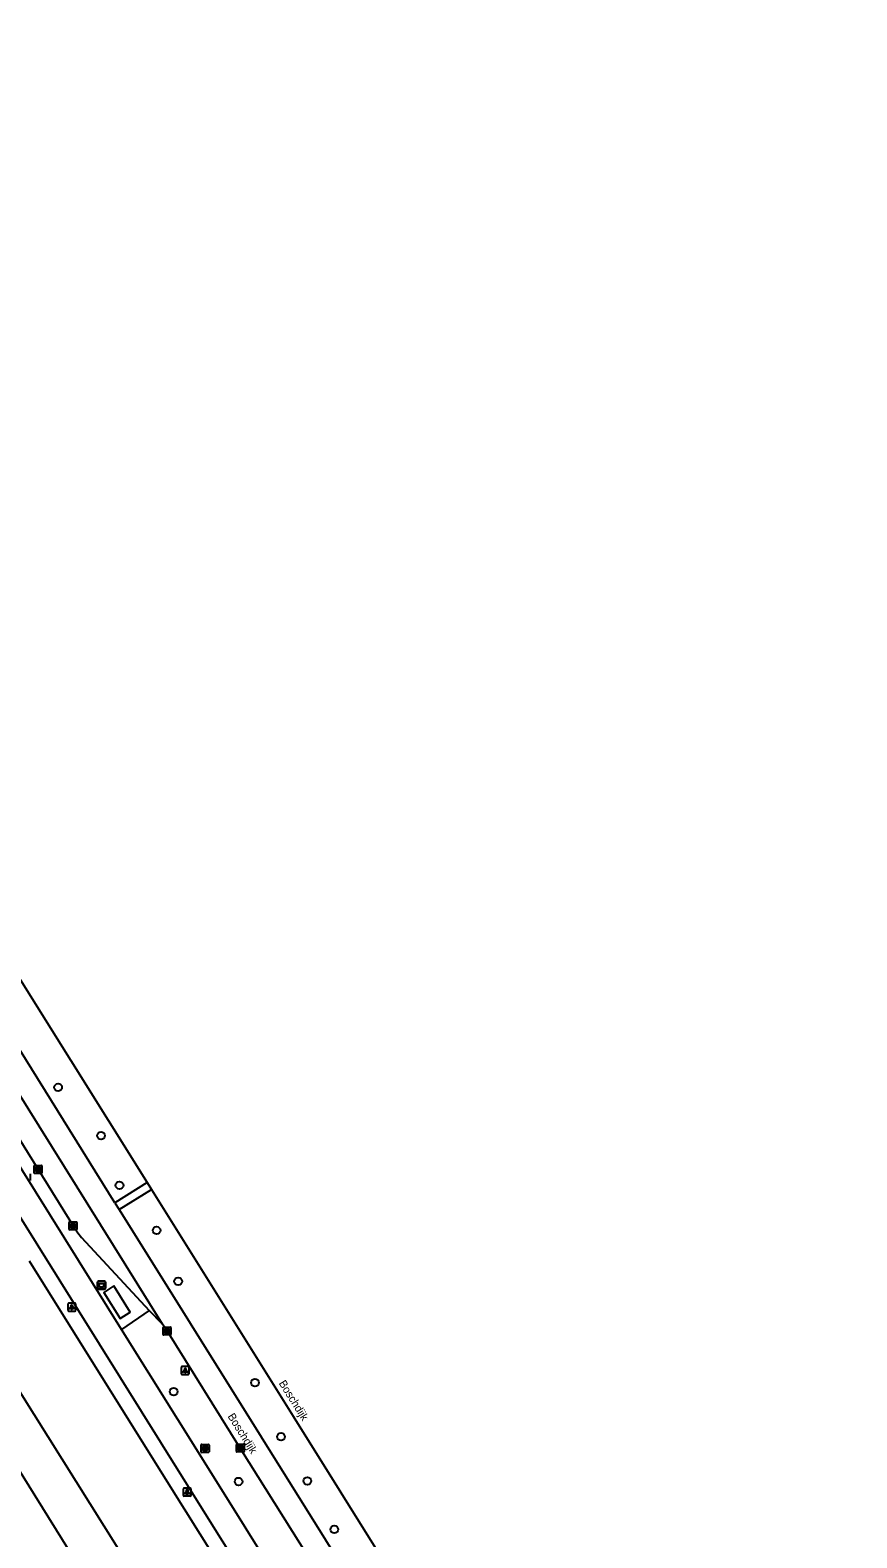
# Model space of a CAD drawing. Extents: x 159280 to 160375, y 384531 to 385872.
# Drawn here: x 159782.8 to 159887.6, y 385627.3 to 385818.6 of the extents above; entities that cross this region are included whole.
import ezdxf

# ---------------------------------------------------------------- set-up
doc = ezdxf.new("R2010")
doc.units = 0
for name, color, linetype in [('IMGEO_Afvalbak', 7, 'Continuous'), ('IMGEO_Boom', 7, 'Continuous'), ('IMGEO_Fietspad_gesloten', 7, 'Continuous'), ('IMGEO_Kolk', 7, 'Continuous'), ('IMGEO_Lichtpunt', 7, 'Continuous'), ('IMGEO_Openbare_ruimte_label', 7, 'Continuous'), ('IMGEO_OVBaan_gesloten', 7, 'Continuous'), ('IMGEO_Parkeervlak_open', 7, 'Continuous'), ('IMGEO_Rijbaan_lokaal_open', 7, 'Continuous'), ('IMGEO_Rijbaan_regionaal_gesloten', 7, 'Continuous'), ('IMGEO_Rioolput', 7, 'Continuous'), ('IMGEO_Voetpad_gesloten', 7, 'Continuous'), ('IMGEO_Voetpad_halfverhard', 7, 'Continuous'), ('IMGEO_Voetpad_open', 7, 'Continuous')]:
    doc.layers.add(name, color=color, linetype=linetype)

msp = doc.modelspace()

# ---------------------------------------------------------------- linework, layer by layer
at = {"layer": 'IMGEO_Afvalbak'}
for p, q in [((159791.33, 385658.99), (159791.33, 385659.78)), ((159791.33, 385659.78), (159791.33, 385658.99)), ((159791.43, 385659.88), (159792.22, 385659.88)), ((159792.22, 385659.88), (159791.43, 385659.88)), ((159792.22, 385658.89), (159791.43, 385658.89)), ((159791.43, 385658.89), (159792.22, 385658.89)), ((159792.32, 385659.78), (159792.32, 385658.99)), ((159792.32, 385658.99), (159792.32, 385659.78))]:
    msp.add_line(p, q, dxfattribs=at)
msp.add_lwpolyline([(159791.47, 385659.6), (159792.17, 385659.6), (159792.02, 385659.13), (159791.62, 385659.13), (159791.47, 385659.6)], dxfattribs=at)
for centre, start, end in [((159791.43, 385659.78), 90, 180), ((159791.43, 385659.78), 90, 180), ((159791.43, 385658.99), 180, 270), ((159791.43, 385658.99), 180, 270), ((159792.22, 385659.78), 0, 90), ((159792.22, 385659.78), 360, 90), ((159792.22, 385658.99), 270, 0), ((159792.22, 385658.99), 270, 0)]:
    msp.add_arc(centre, 0.1, start, end, dxfattribs=at)
at = {"layer": 'IMGEO_Boom'}
for centre in [(159786.33, 385684.46), (159791.78, 385678.34), (159794.11, 385672.05), (159798.81, 385666.32), (159801.55, 385659.86), (159811.29, 385647.01), (159800.98, 385645.87), (159814.59, 385640.15), (159809.21, 385634.47), (159817.93, 385634.55), (159821.35, 385628.4)]:
    msp.add_circle(centre, 0.489, dxfattribs=at)
at = {"layer": 'IMGEO_Fietspad_gesloten'}
for points in [[(159683.49, 385818.55), (159695.19, 385802.28), (159729.82, 385750), (159737.21, 385738.83), (159738.84, 385736.28), (159769.44, 385687.3), (159773.29, 385681.14), (159801.99, 385635.21), (159838.48, 385576.79), (159874.06, 385519.7)], [(159794.35, 385653.77), (159776.14, 385682.91)], [(159876.93, 385521.56), (159841.35, 385578.5), (159804.98, 385636.78), (159794.35, 385653.77)]]:
    msp.add_lwpolyline(points, dxfattribs=at)
at = {"layer": 'IMGEO_Kolk'}
for p, q in [((159783.28, 385673.63), (159783.28, 385674.49)), ((159783.35, 385674.56), (159784.2, 385674.56)), ((159783.77, 385674.34), (159783.79, 385674.34)), ((159784.28, 385674.49), (159784.28, 385673.63)), ((159782.78, 385673.5), (159782.78, 385672.65)), ((159784.2, 385673.56), (159783.35, 385673.56)), ((159783.79, 385673.78), (159783.76, 385673.78)), ((159787.72, 385666.47), (159787.72, 385667.33)), ((159787.79, 385667.4), (159788.65, 385667.4)), ((159788.21, 385667.18), (159788.23, 385667.18)), ((159788.23, 385666.62), (159788.21, 385666.62)), ((159788.72, 385667.33), (159788.72, 385666.47)), ((159788.65, 385666.4), (159787.79, 385666.4)), ((159799.64, 385653.14), (159799.64, 385653.99)), ((159799.72, 385654.07), (159800.57, 385654.07)), ((159800.13, 385653.85), (159800.15, 385653.85)), ((159800.15, 385653.29), (159800.13, 385653.29)), ((159800.64, 385653.99), (159800.64, 385653.14)), ((159800.57, 385653.07), (159799.72, 385653.07)), ((159808.93, 385638.3), (159808.93, 385639.15)), ((159809, 385639.22), (159809.86, 385639.22)), ((159809.86, 385638.22), (159809, 385638.22)), ((159809.44, 385638.44), (159809.41, 385638.44)), ((159809.42, 385639), (159809.44, 385639)), ((159809.93, 385639.15), (159809.93, 385638.3))]:
    msp.add_line(p, q, dxfattribs=at)
for points in [[(159783.28, 385673.63), (159783.28, 385674.49)], [(159783.35, 385674.56), (159784.2, 385674.56)], [(159783.6, 385674.26), (159783.72, 385674.26), (159783.72, 385674.11), (159783.85, 385674.26), (159784.02, 385674.26), (159783.87, 385674.11), (159784.02, 385673.86), (159783.87, 385673.86), (159783.79, 385674.02), (159783.72, 385673.96), (159783.72, 385673.86), (159783.6, 385673.86), (159783.6, 385674.26)], [(159784.28, 385674.49), (159784.28, 385673.63)], [(159782.78, 385673.5), (159782.78, 385672.65)], [(159784.2, 385673.56), (159783.35, 385673.56)], [(159787.72, 385666.47), (159787.72, 385667.33)], [(159787.79, 385667.4), (159788.65, 385667.4)], [(159788.04, 385667.1), (159788.16, 385667.1), (159788.16, 385666.95), (159788.29, 385667.1), (159788.46, 385667.1), (159788.31, 385666.95), (159788.46, 385666.7), (159788.31, 385666.7), (159788.23, 385666.87), (159788.16, 385666.8), (159788.16, 385666.7), (159788.04, 385666.7), (159788.04, 385667.1)], [(159788.72, 385667.33), (159788.72, 385666.47)], [(159788.65, 385666.4), (159787.79, 385666.4)], [(159799.64, 385653.14), (159799.64, 385653.99)], [(159799.72, 385654.07), (159800.57, 385654.07)], [(159799.96, 385653.77), (159800.09, 385653.77), (159800.09, 385653.62), (159800.21, 385653.77), (159800.38, 385653.77), (159800.23, 385653.62), (159800.39, 385653.37), (159800.23, 385653.37), (159800.15, 385653.53), (159800.09, 385653.46), (159800.09, 385653.37), (159799.96, 385653.37), (159799.96, 385653.77)], [(159800.64, 385653.99), (159800.64, 385653.14)], [(159800.57, 385653.07), (159799.72, 385653.07)], [(159808.93, 385638.3), (159808.93, 385639.15)], [(159809, 385639.22), (159809.86, 385639.22)], [(159809.86, 385638.22), (159809, 385638.22)], [(159809.25, 385638.92), (159809.37, 385638.92), (159809.37, 385638.77), (159809.5, 385638.92), (159809.67, 385638.92), (159809.52, 385638.77), (159809.67, 385638.52), (159809.52, 385638.52), (159809.44, 385638.69), (159809.37, 385638.62), (159809.37, 385638.52), (159809.25, 385638.52), (159809.25, 385638.92)], [(159809.93, 385639.15), (159809.93, 385638.3)]]:
    msp.add_lwpolyline(points, dxfattribs=at)
for centre, start, end in [((159783.35, 385674.48), 91.552, 178.448), ((159783.35, 385674.48), 91.552, 178.448), ((159784.2, 385674.48), 1.552, 88.448), ((159784.2, 385674.48), 1.552, 88.448), ((159783.35, 385673.63), 181.552, 268.448), ((159783.35, 385673.63), 181.552, 268.448), ((159784.2, 385673.63), 271.552, 358.448), ((159784.2, 385673.63), 271.552, 358.448), ((159787.8, 385667.33), 91.552, 178.448), ((159787.8, 385667.33), 91.552, 178.448), ((159788.64, 385667.33), 1.552, 88.448), ((159788.64, 385667.33), 1.552, 88.448), ((159787.8, 385666.48), 181.552, 268.448), ((159787.8, 385666.48), 181.552, 268.448), ((159788.64, 385666.48), 271.552, 358.448), ((159788.64, 385666.48), 271.552, 358.448), ((159799.72, 385653.99), 91.552, 178.448), ((159799.72, 385653.99), 91.552, 178.448), ((159799.72, 385653.14), 181.552, 268.448), ((159799.72, 385653.14), 181.552, 268.448), ((159800.57, 385653.99), 1.552, 88.448), ((159800.57, 385653.99), 1.552, 88.448), ((159800.57, 385653.14), 271.552, 358.448), ((159800.57, 385653.14), 271.552, 358.448), ((159809, 385639.15), 91.552, 178.448), ((159809, 385639.15), 91.552, 178.448), ((159809, 385638.3), 181.552, 268.448), ((159809, 385638.3), 181.552, 268.448), ((159809.85, 385639.15), 1.552, 88.448), ((159809.85, 385639.15), 1.552, 88.448), ((159809.85, 385638.3), 271.552, 358.448), ((159809.85, 385638.3), 271.552, 358.448)]:
    msp.add_arc(centre, 0.0765, start, end, dxfattribs=at)
for centre, major_axis, ratio, start_param, end_param in [((159783.76, 385674.06), (-0.387, 0.002), 0.722429, 4.712389, 7.853982), ((159783.79, 385674.06), (-0.39, 0.002), 0.717154, 1.570796, 4.712389), ((159788.21, 385666.9), (-0.387, 0.002), 0.722429, 4.712389, 7.853982), ((159788.23, 385666.9), (-0.39, 0.002), 0.717154, 1.570796, 4.712389), ((159800.13, 385653.57), (-0.387, 0.002), 0.722429, 4.712389, 7.853982), ((159800.15, 385653.57), (-0.39, 0.002), 0.717154, 1.570796, 4.712389), ((159809.42, 385638.72), (-0.387, 0.002), 0.722429, 4.712389, 7.853982), ((159809.44, 385638.72), (-0.39, 0.002), 0.717154, 1.570796, 4.712389)]:
    msp.add_ellipse(centre, major_axis=major_axis, ratio=ratio, start_param=start_param, end_param=end_param, dxfattribs=at)
at = {"layer": 'IMGEO_Lichtpunt'}
for p, q in [((159787.56, 385656.99), (159787.56, 385656.18)), ((159787.56, 385656.99), (159787.56, 385656.18)), ((159788.46, 385657.09), (159787.65, 385657.09)), ((159788.46, 385657.09), (159787.65, 385657.09)), ((159788.56, 385656.18), (159788.56, 385656.99)), ((159788.56, 385656.18), (159788.56, 385656.99)), ((159787.65, 385656.09), (159788.46, 385656.09)), ((159787.65, 385656.09), (159788.46, 385656.09)), ((159801.95, 385648.95), (159801.95, 385648.14)), ((159801.95, 385648.95), (159801.95, 385648.14)), ((159802.85, 385649.05), (159802.05, 385649.05)), ((159802.85, 385649.05), (159802.05, 385649.05)), ((159802.05, 385648.05), (159802.85, 385648.05)), ((159802.05, 385648.05), (159802.85, 385648.05)), ((159802.95, 385648.14), (159802.95, 385648.95)), ((159802.95, 385648.14), (159802.95, 385648.95)), ((159802.19, 385633.54), (159802.19, 385632.73)), ((159802.19, 385633.54), (159802.19, 385632.73)), ((159803.09, 385633.63), (159802.29, 385633.63)), ((159803.09, 385633.63), (159802.29, 385633.63)), ((159802.29, 385632.64), (159803.09, 385632.64)), ((159802.29, 385632.64), (159803.09, 385632.64)), ((159803.19, 385632.73), (159803.19, 385633.54)), ((159803.19, 385632.73), (159803.19, 385633.54))]:
    msp.add_line(p, q, dxfattribs=at)
for points in [[(159787.93, 385656.65), (159787.97, 385656.63), (159787.79, 385656.36), (159787.75, 385656.39), (159787.93, 385656.65)], [(159788.04, 385656.61), (159788.08, 385656.61), (159788.08, 385656.28), (159788.04, 385656.28), (159788.04, 385656.61)], [(159788.15, 385656.63), (159788.18, 385656.65), (159788.37, 385656.39), (159788.33, 385656.36), (159788.15, 385656.63)], [(159802.33, 385648.61), (159802.37, 385648.59), (159802.18, 385648.32), (159802.14, 385648.35), (159802.33, 385648.61)], [(159802.43, 385648.57), (159802.48, 385648.57), (159802.48, 385648.24), (159802.43, 385648.24), (159802.43, 385648.57)], [(159802.54, 385648.59), (159802.58, 385648.61), (159802.76, 385648.35), (159802.73, 385648.32), (159802.54, 385648.59)], [(159802.57, 385633.2), (159802.61, 385633.17), (159802.42, 385632.91), (159802.38, 385632.94), (159802.57, 385633.2)], [(159802.67, 385633.15), (159802.72, 385633.15), (159802.72, 385632.83), (159802.67, 385632.83), (159802.67, 385633.15)], [(159802.78, 385633.17), (159802.82, 385633.2), (159803, 385632.94), (159802.97, 385632.91), (159802.78, 385633.17)]]:
    msp.add_lwpolyline(points, dxfattribs=at)
for centre in [(159788.06, 385656.79), (159802.45, 385648.75), (159802.69, 385633.34)]:
    msp.add_circle(centre, 0.0994, dxfattribs=at)
for centre, start, end in [((159787.65, 385656.99), 90, 180), ((159787.65, 385656.99), 90, 180), ((159788.46, 385656.99), 0, 90), ((159788.46, 385656.99), 0, 90), ((159787.65, 385656.18), 180, 270), ((159787.65, 385656.18), 180, 270), ((159788.46, 385656.18), 270, 0), ((159788.46, 385656.18), 270, 360), ((159802.05, 385648.95), 90, 180), ((159802.05, 385648.95), 90, 180), ((159802.05, 385648.14), 180, 270), ((159802.05, 385648.14), 180, 270), ((159802.85, 385648.95), 0, 90), ((159802.85, 385648.95), 0, 90), ((159802.85, 385648.14), 270, 0), ((159802.85, 385648.14), 270, 360), ((159802.29, 385633.54), 90, 180), ((159802.29, 385633.54), 90, 180), ((159802.29, 385632.73), 180, 270), ((159802.29, 385632.73), 180, 270), ((159803.09, 385633.54), 0, 90), ((159803.09, 385633.54), 0, 90), ((159803.09, 385632.73), 270, 0), ((159803.09, 385632.73), 270, 360)]:
    msp.add_arc(centre, 0.0946, start, end, dxfattribs=at)
at = {"layer": 'IMGEO_OVBaan_gesloten'}
for points in [[(159799.56, 385654.41), (159766.85, 385706.88)], [(159777.72, 385683.91), (159777.94, 385683.49), (159788.22, 385666.9), (159788.81, 385666.02), (159789.3, 385665.41), (159797.88, 385656.18)], [(159799.56, 385654.41), (159797.88, 385656.18)]]:
    msp.add_lwpolyline(points, dxfattribs=at)
at = {"layer": 'IMGEO_Parkeervlak_open'}
msp.add_lwpolyline([(159774.32, 385657.18), (159795.66, 385623.2), (159791.07, 385620.32)], dxfattribs=at)
at = {"layer": 'IMGEO_Rijbaan_lokaal_open'}
msp.add_lwpolyline([(159769.86, 385654.4), (159778.36, 385640.74), (159791.07, 385620.32)], dxfattribs=at)
at = {"layer": 'IMGEO_Rijbaan_regionaal_gesloten'}
for points in [[(159738.32, 385767.28), (159741.17, 385762.73), (159749.12, 385750), (159773.12, 385711.57), (159783, 385695.77), (159797.63, 385672.39)], [(159793.54, 385669.84), (159778.94, 385693.23), (159768.9, 385709.32), (159750.91, 385738.06), (159749.86, 385739.79), (159744.83, 385747.25), (159744.24, 385748.08), (159743.43, 385749.37), (159743.03, 385750), (159742.11, 385751.47)], [(159797.63, 385672.39), (159798.17, 385671.51)], [(159798.17, 385671.51), (159816.14, 385642.78), (159875.93, 385546.96), (159887.6, 385528.25)], [(159793.54, 385669.84), (159794.09, 385668.96)], [(159794.09, 385668.96), (159812.09, 385640.12), (159853.28, 385574.14)], [(159847.31, 385577.73), (159845.85, 385580.37), (159838.32, 385592.49), (159829.05, 385607.33), (159819.25, 385623.02), (159809.43, 385638.72), (159800.14, 385653.57), (159799.56, 385654.41)]]:
    msp.add_lwpolyline(points, dxfattribs=at)
at = {"layer": 'IMGEO_Rioolput'}
for p, q in [((159804.47, 385638.25), (159804.47, 385639.1)), ((159804.54, 385639.17), (159805.39, 385639.17)), ((159805.39, 385638.17), (159804.54, 385638.17)), ((159804.98, 385638.39), (159804.95, 385638.39)), ((159804.96, 385638.95), (159804.98, 385638.95)), ((159805.47, 385639.1), (159805.47, 385638.25))]:
    msp.add_line(p, q, dxfattribs=at)
for points in [[(159804.47, 385638.25), (159804.47, 385639.1)], [(159804.54, 385639.17), (159805.39, 385639.17)], [(159805.39, 385638.17), (159804.54, 385638.17)], [(159805.06, 385638.87), (159804.8, 385638.87), (159804.8, 385638.47)], [(159804.8, 385638.47), (159804.93, 385638.47), (159804.93, 385638.64), (159804.94, 385638.64)], [(159804.98, 385638.79), (159804.93, 385638.79), (159804.93, 385638.71)], [(159804.93, 385638.71), (159804.98, 385638.71)], [(159804.99, 385638.61), (159805.06, 385638.47), (159805.2, 385638.47), (159805.13, 385638.6)], [(159805.47, 385639.1), (159805.47, 385638.25)]]:
    msp.add_lwpolyline(points, dxfattribs=at)
for centre, radius, start, end in [((159804.54, 385639.1), 0.0765, 91.552, 178.448), ((159804.54, 385639.1), 0.0765, 91.552, 178.448), ((159804.54, 385638.25), 0.0765, 181.552, 268.448), ((159804.54, 385638.25), 0.0765, 181.552, 268.448), ((159804.94, 385638.58), 0.0533, 26.0293, 88.6989), ((159804.99, 385638.7), 0.0964, 77.0061, 93.1865), ((159804.96, 385638.9), 0.19, 274.7715, 282.9687), ((159805, 385638.75), 0.0378, 276.6634, 79.6772), ((159805.06, 385638.76), 0.109, 350.3612, 89.416), ((159805.05, 385638.76), 0.112, 277.5842, 350.9817), ((159805.04, 385638.55), 0.108, 29.5134, 73.7905), ((159805.39, 385639.1), 0.0765, 1.552, 88.448), ((159805.39, 385639.1), 0.0765, 1.552, 88.448), ((159805.39, 385638.25), 0.0765, 271.552, 358.448), ((159805.39, 385638.25), 0.0765, 271.552, 358.448)]:
    msp.add_arc(centre, radius, start, end, dxfattribs=at)
for centre, major_axis, ratio, start_param, end_param in [((159804.95, 385638.67), (-0.387, 0.002), 0.722429, 4.712389, 7.853982), ((159804.98, 385638.67), (-0.39, 0.002), 0.717154, 1.570796, 4.712389)]:
    msp.add_ellipse(centre, major_axis=major_axis, ratio=ratio, start_param=start_param, end_param=end_param, dxfattribs=at)
at = {"layer": 'IMGEO_Voetpad_gesloten'}
msp.add_lwpolyline([(159793.41, 385659.29), (159792.12, 385658.46), (159794.19, 385655.13), (159795.48, 385655.96), (159793.41, 385659.29)], dxfattribs=at)
at = {"layer": 'IMGEO_Voetpad_halfverhard'}
for points in [[(159797.63, 385672.39), (159793.54, 385669.84)], [(159794.09, 385668.96), (159798.17, 385671.51)]]:
    msp.add_lwpolyline(points, dxfattribs=at)
at = {"layer": 'IMGEO_Voetpad_open'}
for points in [[(159814.04, 385612.26), (159800.36, 385634.13), (159782.71, 385662.41)], [(159797.88, 385656.18), (159794.35, 385653.77)]]:
    msp.add_lwpolyline(points, dxfattribs=at)

# ---------------------------------------------------------------- texts
at = {"layer": 'IMGEO_Openbare_ruimte_label'}
for p in [(159814.27, 385646.94), (159807.78, 385642.75)]:
    msp.add_text('Boschdijk', height=1, rotation=301.9265, dxfattribs=at).set_placement(p)

doc.saveas('drawing.dxf')
